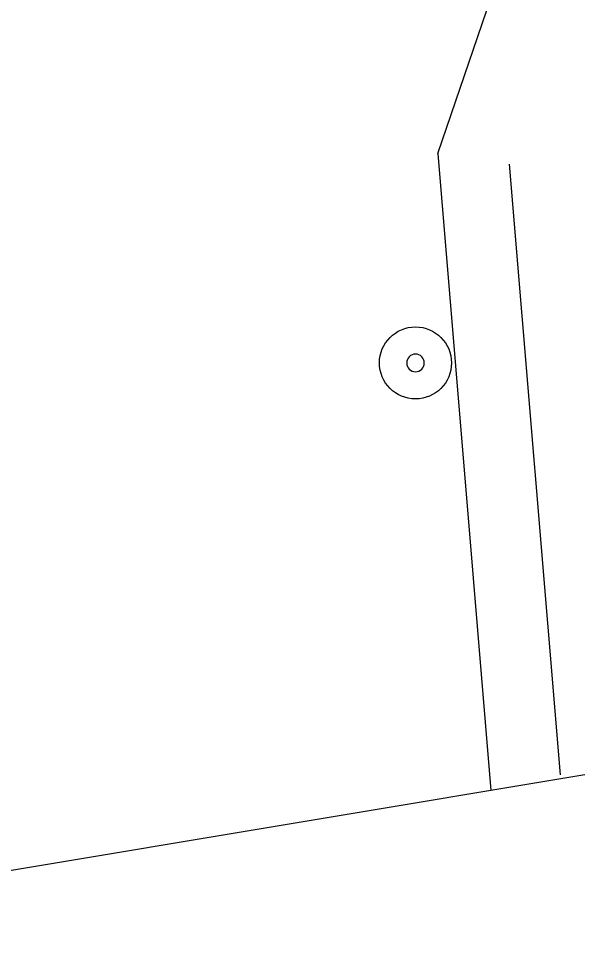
# Model space of a CAD drawing. Extents: x 638255 to 640306, y 296059 to 298435.
# Drawn here: x 639972.53 to 639984.71, y 298254.41 to 298274.77 of the extents above; entities that cross this region are included whole.
import ezdxf

# ---------------------------------------------------------------- set-up
doc = ezdxf.new("R2010")
doc.units = 0
for name, color, linetype in [('3', 7, 'Continuous'), ('Level 3', 7, 'Continuous'), ('Level 6', 7, 'Continuous'), ('Level 9', 7, 'Continuous')]:
    doc.layers.add(name, color=color, linetype=linetype)

# ---------------------------------------------------------------- blocks, each defined once
blk = doc.blocks.new('B')
at = {"layer": '3'}
blk.add_circle((0, 0), 0.1599, dxfattribs=at)
for start, end in [(0, 180), (180, 0)]:
    blk.add_arc((0, 0), 0.0391, start, end, dxfattribs=at)

msp = doc.modelspace()

# ---------------------------------------------------------------- linework, layer by layer
at = {"layer": 'Level 6'}
for p, q in [((639981.666, 298271.834), (639982.905, 298275.45)), ((639981.666, 298271.834), (639982.824, 298257.943)), ((639983.225, 298271.601), (639984.336, 298258.284))]:
    msp.add_line(p, q, dxfattribs=at)
at = {"layer": 'Level 9'}
msp.add_line((639987.382, 298258.704), (639961.642, 298254.415), dxfattribs=at)

# ---------------------------------------------------------------- block references
at = {"layer": 'Level 3', "xscale": 4.911876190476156, "yscale": 4.911876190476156, "rotation": 90}
msp.add_blockref('B', (639981.179, 298267.267), dxfattribs=at)

doc.saveas('drawing.dxf')
